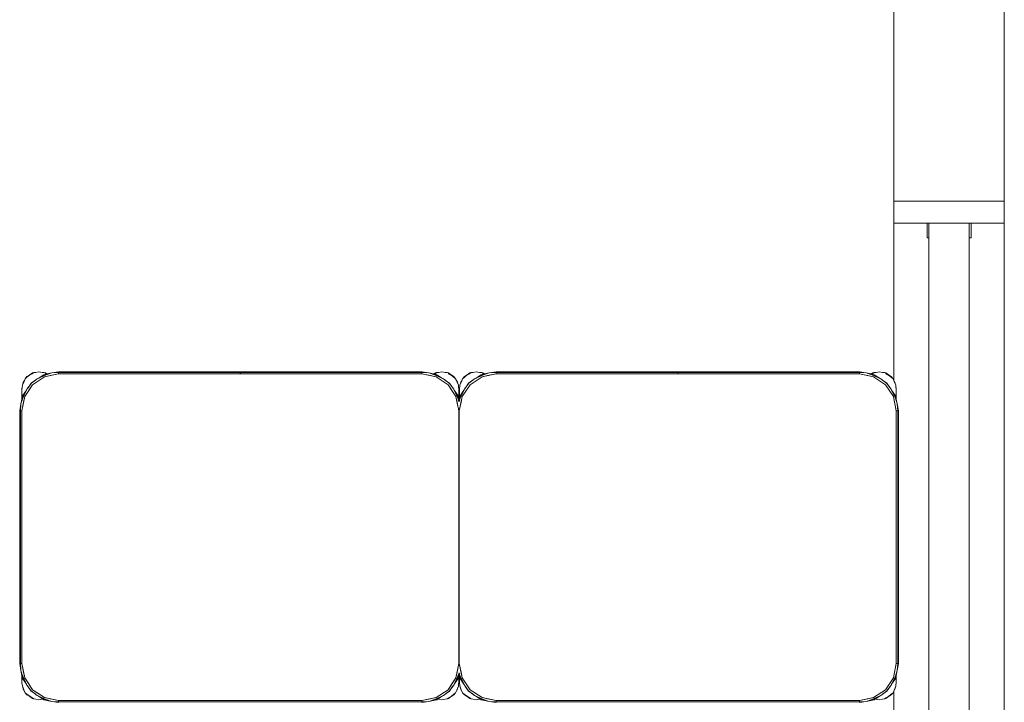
# Model space of a CAD drawing. Header units: millimetres. Extents: x 321 to 585, y -277 to 9.
# Tile 515 of 656: x 338.2 to 340.88, y -114.42 to -112.57. Entities that reach past the tile are written whole.
import ezdxf

# ---------------------------------------------------------------- set-up
doc = ezdxf.new("R2010")
doc.units = ezdxf.units.MM
doc.header["$MEASUREMENT"] = 0
for name, color, linetype, lineweight in [('IFC-Elemento de mobília-Contorno', 152, 'Continuous', 5), ('IFC-Janela-Contorno', 142, 'Continuous', 5), ('IFC-Viga-Contorno', 66, 'Continuous', 5)]:
    doc.layers.add(name, color=color, linetype=linetype, lineweight=lineweight)

msp = doc.modelspace()

# ---------------------------------------------------------------- linework, layer by layer
at = {"layer": 'IFC-Elemento de mobília-Contorno', "color": 7, "lineweight": 5}
for p, q in [((338.227, -113.5317), (338.2341, -113.528)), ((338.2277, -113.5311), (338.2352, -113.5261)), ((338.2341, -113.528), (338.2386, -113.5249)), ((338.2352, -113.5261), (338.2386, -113.5249)), ((338.2386, -113.5249), (338.244, -113.5244)), ((338.244, -113.5244), (338.2528, -113.5227)), ((338.2479, -113.5424), (338.2748, -113.5281)), ((338.2528, -113.5227), (338.2616, -113.5244)), ((338.2616, -113.5244), (338.267, -113.5249)), ((338.266, -113.5307), (338.2748, -113.5281)), ((338.267, -113.5249), (338.2704, -113.5261)), ((338.2683, -113.5362), (338.3065, -113.5286)), ((338.2697, -113.5278), (338.272, -113.5289)), ((338.2704, -113.5261), (338.2738, -113.5284)), ((338.2727, -113.5308), (338.2882, -113.5259)), ((338.2748, -113.5281), (338.2882, -113.5259)), ((338.2832, -113.5333), (338.3065, -113.5286)), ((338.2882, -113.5259), (338.3065, -113.5226)), ((338.2882, -113.5259), (338.3065, -113.5244)), ((338.3065, -113.5226), (338.8004, -113.5226)), ((338.3065, -113.5244), (338.8004, -113.5244)), ((338.3065, -113.5286), (338.3065, -113.5244)), ((338.3065, -113.5286), (338.3065, -113.5265)), ((338.3065, -113.5286), (339.2945, -113.5286)), ((338.8004, -113.5231), (338.8004, -113.5226)), ((338.8004, -113.5244), (338.8004, -113.5231)), ((338.8004, -113.5263), (338.8004, -113.5244)), ((338.8004, -113.5286), (338.8004, -113.5263)), ((338.8006, -113.5231), (338.8006, -113.5226)), ((338.8006, -113.5226), (339.2945, -113.5226)), ((338.8006, -113.5244), (338.8006, -113.5231)), ((338.8006, -113.5244), (339.2945, -113.5244)), ((338.8006, -113.5263), (338.8006, -113.5244)), ((338.8006, -113.5286), (338.8006, -113.5263)), ((339.2945, -113.5226), (339.3129, -113.5259)), ((339.2945, -113.5244), (339.3129, -113.5259)), ((339.2945, -113.5286), (339.2945, -113.5244)), ((339.2945, -113.5286), (339.2945, -113.5265)), ((339.2945, -113.5286), (339.3179, -113.5333)), ((339.2945, -113.5286), (339.3328, -113.5362)), ((339.3129, -113.5259), (339.3284, -113.5308)), ((339.3129, -113.5259), (339.3263, -113.5281)), ((339.3263, -113.5281), (339.3532, -113.5424)), ((339.3263, -113.5281), (339.3351, -113.5307)), ((339.3263, -113.5281), (339.3274, -113.5287)), ((339.3276, -113.5285), (339.3312, -113.5261)), ((339.3286, -113.5288), (339.3301, -113.528)), ((339.3301, -113.528), (339.3346, -113.5249)), ((339.3312, -113.5261), (339.3346, -113.5249)), ((339.3346, -113.5249), (339.34, -113.5244)), ((339.34, -113.5244), (339.3488, -113.5227)), ((339.3488, -113.5227), (339.3576, -113.5244)), ((339.3576, -113.5244), (339.363, -113.5249)), ((339.363, -113.5249), (339.3664, -113.5261)), ((339.3657, -113.5278), (339.3768, -113.5334)), ((339.3664, -113.5261), (339.3739, -113.5311)), ((339.4165, -113.5317), (339.4236, -113.528)), ((339.4172, -113.5311), (339.4247, -113.5261)), ((339.4236, -113.528), (339.4281, -113.5249)), ((339.4247, -113.5261), (339.4281, -113.5249)), ((339.4281, -113.5249), (339.4335, -113.5244)), ((339.4335, -113.5244), (339.4423, -113.5227)), ((339.4374, -113.5424), (339.4643, -113.5281)), ((339.4423, -113.5227), (339.4511, -113.5244)), ((339.4511, -113.5244), (339.4565, -113.5249)), ((339.4555, -113.5307), (339.4643, -113.5281)), ((339.4565, -113.5249), (339.4599, -113.5261)), ((339.4578, -113.5362), (339.4961, -113.5286)), ((339.4592, -113.5278), (339.4615, -113.5289)), ((339.4599, -113.5261), (339.4633, -113.5284)), ((339.4622, -113.5308), (339.4777, -113.5259)), ((339.4643, -113.5281), (339.4777, -113.5259)), ((339.4727, -113.5333), (339.4961, -113.5286)), ((339.4777, -113.5259), (339.4961, -113.5226)), ((339.4777, -113.5259), (339.4961, -113.5244)), ((339.4961, -113.5226), (339.99, -113.5226)), ((339.4961, -113.5244), (339.99, -113.5244)), ((339.4961, -113.5286), (339.4961, -113.5244)), ((339.4961, -113.5286), (339.4961, -113.5265)), ((339.4961, -113.5286), (340.4841, -113.5286)), ((339.99, -113.5231), (339.99, -113.5226)), ((339.99, -113.5244), (339.99, -113.5231)), ((339.99, -113.5263), (339.99, -113.5244)), ((339.99, -113.5286), (339.99, -113.5263)), ((339.9902, -113.5231), (339.9902, -113.5226)), ((339.9902, -113.5226), (340.4841, -113.5226)), ((339.9902, -113.5244), (339.9902, -113.5231)), ((339.9902, -113.5244), (340.4841, -113.5244)), ((339.9902, -113.5263), (339.9902, -113.5244)), ((339.9902, -113.5286), (339.9902, -113.5263)), ((340.4841, -113.5226), (340.5024, -113.5259)), ((340.4841, -113.5244), (340.5024, -113.5259)), ((340.4841, -113.5286), (340.4841, -113.5244)), ((340.4841, -113.5286), (340.4841, -113.5265)), ((340.4841, -113.5286), (340.5074, -113.5333)), ((340.4841, -113.5286), (340.5223, -113.5362)), ((340.5024, -113.5259), (340.5179, -113.5308)), ((340.5024, -113.5259), (340.5158, -113.5281)), ((340.5158, -113.5281), (340.5427, -113.5424)), ((340.5158, -113.5281), (340.5246, -113.5307)), ((340.5158, -113.5281), (340.5169, -113.5287)), ((340.5171, -113.5285), (340.5207, -113.5261)), ((340.5181, -113.5288), (340.5196, -113.528)), ((340.5196, -113.528), (340.5241, -113.5249)), ((340.5207, -113.5261), (340.5241, -113.5249)), ((340.5241, -113.5249), (340.5295, -113.5244)), ((340.5295, -113.5244), (340.5383, -113.5227)), ((340.5383, -113.5227), (340.5471, -113.5244)), ((340.5471, -113.5244), (340.5525, -113.5249)), ((340.5525, -113.5249), (340.5559, -113.5261)), ((340.5552, -113.5278), (340.5663, -113.5334)), ((340.5559, -113.5261), (340.5634, -113.5311)), ((338.2082, -113.5593), (338.2125, -113.5496)), ((338.209, -113.5573), (338.2103, -113.551)), ((338.2103, -113.551), (338.2142, -113.5452)), ((338.2125, -113.5496), (338.2156, -113.5416)), ((338.2156, -113.5416), (338.2203, -113.5361)), ((338.2156, -113.5416), (338.2203, -113.5375)), ((338.2203, -113.5361), (338.2277, -113.5311)), ((338.2203, -113.5375), (338.227, -113.5317)), ((338.2203, -113.57), (338.2324, -113.554)), ((338.2233, -113.5662), (338.2316, -113.5537)), ((338.2316, -113.5537), (338.2436, -113.5457)), ((338.2324, -113.554), (338.2479, -113.5424)), ((338.2358, -113.5579), (338.2683, -113.5362)), ((338.2358, -113.5579), (338.2521, -113.5471)), ((338.2479, -113.5424), (338.2727, -113.5308)), ((338.2504, -113.5411), (338.266, -113.5307)), ((338.2521, -113.5471), (338.2683, -113.5362)), ((338.2683, -113.5362), (338.2832, -113.5333)), ((339.3179, -113.5333), (339.3328, -113.5362)), ((339.3284, -113.5308), (339.3532, -113.5424)), ((339.3328, -113.5362), (339.3653, -113.5579)), ((339.3351, -113.5307), (339.3507, -113.5411)), ((339.3532, -113.5424), (339.3692, -113.5545)), ((339.3532, -113.5424), (339.3572, -113.5455)), ((339.3571, -113.5454), (339.3695, -113.5537)), ((339.3692, -113.5545), (339.3808, -113.57)), ((339.3695, -113.5537), (339.3775, -113.5657)), ((339.3739, -113.5311), (339.3813, -113.5361)), ((339.3768, -113.5334), (339.386, -113.5416)), ((339.3813, -113.5361), (339.386, -113.5416)), ((339.386, -113.5416), (339.3913, -113.551)), ((339.386, -113.5416), (339.3891, -113.5496)), ((339.3891, -113.5496), (339.3934, -113.5593)), ((339.3913, -113.551), (339.3925, -113.5573)), ((339.3977, -113.5593), (339.402, -113.5496)), ((339.3986, -113.5573), (339.3998, -113.551)), ((339.3998, -113.551), (339.4037, -113.5452)), ((339.402, -113.5496), (339.4051, -113.5416)), ((339.4051, -113.5416), (339.4098, -113.5361)), ((339.4051, -113.5416), (339.4098, -113.5375)), ((339.4098, -113.5361), (339.4172, -113.5311)), ((339.4098, -113.5375), (339.4165, -113.5317)), ((339.4098, -113.57), (339.422, -113.554)), ((339.4127, -113.5662), (339.4211, -113.5537)), ((339.4211, -113.5537), (339.4331, -113.5457)), ((339.422, -113.554), (339.4374, -113.5424)), ((339.4253, -113.5579), (339.4578, -113.5362)), ((339.4374, -113.5424), (339.4622, -113.5308)), ((339.4399, -113.5411), (339.4555, -113.5307)), ((339.4578, -113.5362), (339.4727, -113.5333)), ((340.5074, -113.5333), (340.5223, -113.5362)), ((340.5179, -113.5308), (340.5427, -113.5424)), ((340.5223, -113.5362), (340.5548, -113.5579)), ((340.5246, -113.5307), (340.5402, -113.5411)), ((340.5427, -113.5424), (340.5587, -113.5545)), ((340.5427, -113.5424), (340.5467, -113.5455)), ((340.5466, -113.5454), (340.559, -113.5537)), ((340.5587, -113.5545), (340.5703, -113.57)), ((340.559, -113.5537), (340.567, -113.5657)), ((340.5634, -113.5311), (340.5708, -113.5361)), ((340.5663, -113.5334), (340.5755, -113.5416)), ((340.5708, -113.5361), (340.5755, -113.5416)), ((340.5755, -113.5416), (340.5808, -113.551)), ((340.5755, -113.5416), (340.5786, -113.5496)), ((340.5786, -113.5496), (340.5829, -113.5593)), ((340.5808, -113.551), (340.5821, -113.5573)), ((338.2061, -113.5969), (338.2203, -113.57)), ((338.2068, -113.5711), (338.2082, -113.5593)), ((338.2068, -113.5686), (338.2072, -113.5673)), ((338.2068, -113.5686), (338.2072, -113.5673)), ((338.2068, -113.5786), (338.2068, -113.5686)), ((338.2068, -113.5735), (338.2068, -113.5711)), ((338.2068, -113.576), (338.2068, -113.5735)), ((338.2068, -113.5786), (338.2068, -113.576)), ((338.2068, -113.5943), (338.2068, -113.5786)), ((338.2086, -113.5881), (338.219, -113.5725)), ((338.2087, -113.5948), (338.2203, -113.57)), ((338.2142, -113.5904), (338.2358, -113.5579)), ((338.2142, -113.5904), (338.225, -113.5741)), ((338.2203, -113.57), (338.2234, -113.566)), ((338.225, -113.5741), (338.2358, -113.5579)), ((339.3653, -113.5579), (339.3869, -113.5904)), ((339.3653, -113.5579), (339.3761, -113.5741)), ((339.3761, -113.5741), (339.3869, -113.5904)), ((339.3808, -113.57), (339.3924, -113.5948)), ((339.3808, -113.57), (339.395, -113.5969)), ((339.382, -113.5724), (339.3925, -113.5881)), ((339.3934, -113.5593), (339.3948, -113.5711)), ((339.3941, -113.5652), (339.3948, -113.5686)), ((339.3944, -113.5673), (339.3948, -113.5686)), ((339.3944, -113.5673), (339.3948, -113.5686)), ((339.3948, -113.5786), (339.3948, -113.5686)), ((339.3948, -113.596), (339.3948, -113.5686)), ((339.3948, -113.5735), (339.3948, -113.5711)), ((339.3948, -113.576), (339.3948, -113.5735)), ((339.3948, -113.5786), (339.3948, -113.576)), ((339.3948, -113.596), (339.3948, -113.5786)), ((339.3956, -113.5969), (339.4098, -113.57)), ((339.3963, -113.5711), (339.3977, -113.5593)), ((339.3963, -113.5686), (339.3967, -113.5673)), ((339.3963, -113.5686), (339.3967, -113.5673)), ((339.3963, -113.5786), (339.3963, -113.5686)), ((339.3963, -113.5735), (339.3963, -113.5711)), ((339.3963, -113.576), (339.3963, -113.5735)), ((339.3963, -113.5786), (339.3963, -113.576)), ((339.3963, -113.5943), (339.3963, -113.5786)), ((339.3981, -113.5881), (339.4086, -113.5724)), ((339.3982, -113.5948), (339.4098, -113.57)), ((339.4037, -113.5904), (339.4253, -113.5579)), ((339.4098, -113.57), (339.4128, -113.566)), ((340.5548, -113.5579), (340.5764, -113.5904)), ((340.5703, -113.57), (340.5819, -113.5948)), ((340.5703, -113.57), (340.5845, -113.5969)), ((340.5715, -113.5724), (340.582, -113.5881)), ((340.5829, -113.5593), (340.5843, -113.5711)), ((340.5836, -113.5652), (340.5843, -113.5686)), ((340.5839, -113.5673), (340.5843, -113.5686)), ((340.5839, -113.5673), (340.5843, -113.5686)), ((340.5843, -113.5786), (340.5843, -113.5686)), ((340.5843, -113.596), (340.5843, -113.5686)), ((340.5843, -113.5735), (340.5843, -113.5711)), ((340.5843, -113.576), (340.5843, -113.5735)), ((340.5843, -113.5786), (340.5843, -113.576)), ((340.5843, -113.596), (340.5843, -113.5786)), ((338.2038, -113.6103), (338.2087, -113.5948)), ((338.2038, -113.6103), (338.2061, -113.5969)), ((338.2061, -113.5969), (338.2086, -113.5881)), ((338.2065, -113.6286), (338.2142, -113.5904)), ((338.2065, -113.6286), (338.2112, -113.6053)), ((338.2068, -113.591), (338.2068, -113.5848)), ((338.2068, -113.5943), (338.2068, -113.591)), ((338.2112, -113.6053), (338.2142, -113.5904)), ((339.3869, -113.5904), (339.3899, -113.6053)), ((339.3869, -113.5904), (339.3923, -113.6174)), ((339.3899, -113.6053), (339.3923, -113.6173)), ((339.3924, -113.5948), (339.3951, -113.6033)), ((339.3925, -113.5881), (339.395, -113.5969)), ((339.3948, -113.591), (339.3948, -113.5848)), ((339.3948, -113.596), (339.3948, -113.591)), ((339.395, -113.5969), (339.3953, -113.5984)), ((339.3951, -113.6033), (339.3953, -113.604)), ((339.3953, -113.604), (339.3982, -113.5948)), ((339.3953, -113.5984), (339.3956, -113.5969)), ((339.3956, -113.5969), (339.3981, -113.5881)), ((339.3961, -113.6286), (339.4037, -113.5904)), ((339.3961, -113.6286), (339.4007, -113.6053)), ((339.3963, -113.591), (339.3963, -113.5848)), ((339.3963, -113.5943), (339.3963, -113.591)), ((339.4007, -113.6053), (339.4037, -113.5904)), ((340.5764, -113.5904), (340.5794, -113.6053)), ((340.5764, -113.5904), (340.5841, -113.6286)), ((340.5794, -113.6053), (340.5841, -113.6286)), ((340.5819, -113.5948), (340.5868, -113.6103)), ((340.582, -113.5881), (340.5845, -113.5969)), ((340.5843, -113.591), (340.5843, -113.5848)), ((340.5843, -113.596), (340.5843, -113.591)), ((340.5845, -113.5969), (340.5868, -113.6103)), ((338.2005, -113.6286), (338.2038, -113.6103)), ((338.2005, -114.3166), (338.2005, -113.6286)), ((338.2023, -113.6286), (338.2038, -113.6103)), ((338.2023, -114.3166), (338.2023, -113.6286)), ((338.2023, -113.6286), (338.2065, -113.6286)), ((338.2044, -113.6286), (338.2065, -113.6286)), ((338.2065, -114.3166), (338.2065, -113.6286)), ((339.3923, -113.6174), (339.3926, -113.6189)), ((339.3923, -113.6174), (339.3926, -113.6189)), ((339.3926, -113.6189), (339.3945, -113.6286)), ((339.3926, -113.6189), (339.3945, -113.6286)), ((339.3945, -113.6286), (339.3948, -113.6286)), ((339.3945, -114.3166), (339.3945, -113.6286)), ((339.3945, -113.6286), (339.3948, -113.6286)), ((339.3948, -113.6286), (339.3961, -113.6286)), ((339.3948, -113.6286), (339.3961, -113.6286)), ((339.3961, -114.3166), (339.3961, -113.6286)), ((340.5841, -113.6286), (340.5862, -113.6286)), ((340.5841, -114.3166), (340.5841, -113.6286)), ((340.5841, -113.6286), (340.5883, -113.6286)), ((340.5868, -113.6103), (340.5883, -113.6286)), ((340.5868, -113.6103), (340.5901, -113.6286)), ((340.5883, -114.3166), (340.5883, -113.6286)), ((340.5901, -114.3166), (340.5901, -113.6286)), ((338.2005, -114.3166), (338.2038, -114.335)), ((338.2023, -114.3166), (338.2035, -114.3316)), ((338.2023, -114.3166), (338.2065, -114.3166)), ((338.2035, -114.3316), (338.2038, -114.335)), ((338.2044, -114.3166), (338.2065, -114.3166)), ((338.2065, -114.3166), (338.2112, -114.34)), ((338.2065, -114.3166), (338.2142, -114.3549)), ((339.3869, -114.3549), (339.3945, -114.3166)), ((339.3899, -114.34), (339.3945, -114.3166)), ((339.3945, -114.3166), (339.3961, -114.3166)), ((339.3945, -114.3166), (339.3961, -114.3166)), ((339.3948, -114.3166), (339.3961, -114.3166)), ((339.3948, -114.3166), (339.3961, -114.3166)), ((339.3961, -114.3166), (339.4007, -114.34)), ((339.3961, -114.3166), (339.4037, -114.3549)), ((340.5764, -114.3549), (340.5841, -114.3166)), ((340.5794, -114.34), (340.5841, -114.3166)), ((340.5841, -114.3166), (340.5883, -114.3166)), ((340.5841, -114.3166), (340.5862, -114.3166)), ((340.5868, -114.335), (340.5883, -114.3166)), ((340.5868, -114.335), (340.5901, -114.3166)), ((338.2038, -114.335), (338.2049, -114.3384)), ((338.2038, -114.335), (338.2061, -114.3484)), ((338.2049, -114.3384), (338.2068, -114.3445)), ((338.2061, -114.3484), (338.2086, -114.3572)), ((338.2061, -114.3484), (338.2074, -114.3509)), ((338.2068, -114.3445), (338.2087, -114.3505)), ((338.2068, -114.3587), (338.2068, -114.351)), ((338.2068, -114.3527), (338.2068, -114.351)), ((338.2068, -114.3686), (338.2068, -114.3587)), ((338.2068, -114.3612), (338.2068, -114.3587)), ((338.2074, -114.3509), (338.2203, -114.3752)), ((338.2086, -114.3572), (338.219, -114.3728)), ((338.2087, -114.3505), (338.2203, -114.3752)), ((338.2112, -114.34), (338.2142, -114.3549)), ((338.2142, -114.3549), (338.225, -114.3711)), ((338.2142, -114.3549), (338.2358, -114.3874)), ((339.3653, -114.3874), (339.3869, -114.3549)), ((339.3761, -114.3711), (339.3869, -114.3549)), ((339.3808, -114.3752), (339.395, -114.3484)), ((339.3808, -114.3752), (339.3924, -114.3505)), ((339.382, -114.3728), (339.3925, -114.3572)), ((339.3869, -114.3549), (339.3899, -114.34)), ((339.3924, -114.3505), (339.3953, -114.3413)), ((339.3925, -114.3572), (339.395, -114.3484)), ((339.3948, -114.3489), (339.395, -114.3484)), ((339.3948, -114.3587), (339.3948, -114.3493)), ((339.3948, -114.3527), (339.3948, -114.3493)), ((339.3948, -114.3686), (339.3948, -114.3493)), ((339.3948, -114.3613), (339.3948, -114.3587)), ((339.3948, -114.3686), (339.3948, -114.3587)), ((339.395, -114.3484), (339.3953, -114.3469)), ((339.3953, -114.3413), (339.3982, -114.3505)), ((339.3953, -114.3469), (339.3956, -114.3484)), ((339.3956, -114.3484), (339.3981, -114.3572)), ((339.3956, -114.3484), (339.4098, -114.3752)), ((339.3963, -114.3587), (339.3963, -114.351)), ((339.3963, -114.3527), (339.3963, -114.351)), ((339.3963, -114.3686), (339.3963, -114.3587)), ((339.3963, -114.3612), (339.3963, -114.3587)), ((339.3981, -114.3572), (339.4086, -114.3728)), ((339.3982, -114.3505), (339.4098, -114.3752)), ((339.4007, -114.34), (339.4037, -114.3549)), ((339.4037, -114.3549), (339.4253, -114.3874)), ((340.5548, -114.3874), (340.5764, -114.3549)), ((340.5703, -114.3752), (340.5845, -114.3484)), ((340.5703, -114.3752), (340.5819, -114.3505)), ((340.5715, -114.3728), (340.582, -114.3572)), ((340.5764, -114.3549), (340.5794, -114.34)), ((340.5819, -114.3505), (340.5868, -114.335)), ((340.582, -114.3572), (340.5845, -114.3484)), ((340.5843, -114.3489), (340.5845, -114.3484)), ((340.5843, -114.3587), (340.5843, -114.3493)), ((340.5843, -114.3527), (340.5843, -114.3493)), ((340.5843, -114.3686), (340.5843, -114.3493)), ((340.5843, -114.3613), (340.5843, -114.3587)), ((340.5843, -114.3686), (340.5843, -114.3587)), ((340.5845, -114.3484), (340.5868, -114.335)), ((338.2068, -114.3637), (338.2068, -114.3612)), ((338.2068, -114.3662), (338.2068, -114.3637)), ((338.2068, -114.3686), (338.2078, -114.377)), ((338.2078, -114.377), (338.2118, -114.388)), ((338.2092, -114.381), (338.2103, -114.3863)), ((338.2103, -114.3863), (338.2156, -114.3957)), ((338.2203, -114.3752), (338.2319, -114.3907)), ((338.2236, -114.3796), (338.2316, -114.3916)), ((338.225, -114.3711), (338.2358, -114.3874)), ((339.3653, -114.3874), (339.3761, -114.3711)), ((339.3686, -114.3913), (339.3808, -114.3752)), ((339.3695, -114.3916), (339.3779, -114.3791)), ((339.3778, -114.3792), (339.3808, -114.3752)), ((339.388, -114.3912), (339.3913, -114.3863)), ((339.3891, -114.3887), (339.3936, -114.3781)), ((339.3913, -114.3863), (339.3924, -114.3809)), ((339.3936, -114.3781), (339.3948, -114.3662)), ((339.3943, -114.3713), (339.3948, -114.3686)), ((339.3944, -114.3698), (339.3948, -114.3686)), ((339.3944, -114.3698), (339.3948, -114.3686)), ((339.3948, -114.3638), (339.3948, -114.3613)), ((339.3948, -114.3662), (339.3948, -114.3638)), ((339.3963, -114.3637), (339.3963, -114.3612)), ((339.3963, -114.3662), (339.3963, -114.3637)), ((339.3963, -114.3686), (339.3973, -114.377)), ((339.3973, -114.377), (339.4013, -114.388)), ((339.3988, -114.381), (339.3998, -114.3863)), ((339.3998, -114.3863), (339.4051, -114.3957)), ((339.4098, -114.3752), (339.4214, -114.3907)), ((339.4131, -114.3796), (339.4211, -114.3916)), ((340.5582, -114.3913), (340.5703, -114.3752)), ((340.559, -114.3916), (340.5674, -114.3791)), ((340.5673, -114.3792), (340.5703, -114.3752)), ((340.5775, -114.3912), (340.5808, -114.3863)), ((340.5786, -114.3887), (340.5831, -114.3781)), ((340.5808, -114.3863), (340.5819, -114.3809)), ((340.5831, -114.3781), (340.5843, -114.3662)), ((340.5838, -114.3713), (340.5843, -114.3686)), ((340.5839, -114.3698), (340.5843, -114.3686)), ((340.5839, -114.3698), (340.5843, -114.3686)), ((340.5843, -114.3638), (340.5843, -114.3613)), ((340.5843, -114.3662), (340.5843, -114.3638)), ((338.2118, -114.388), (338.2156, -114.3957)), ((338.2156, -114.3957), (338.2198, -114.3998)), ((338.2156, -114.3957), (338.2203, -114.4012)), ((338.2198, -114.3998), (338.2319, -114.4078)), ((338.2203, -114.4012), (338.2277, -114.4062)), ((338.2277, -114.4062), (338.2352, -114.4111)), ((338.2316, -114.3916), (338.244, -114.3999)), ((338.2319, -114.3907), (338.2479, -114.4028)), ((338.2319, -114.4078), (338.2386, -114.4124)), ((338.2352, -114.4111), (338.2386, -114.4124)), ((338.2358, -114.3874), (338.2683, -114.409)), ((338.2358, -114.3874), (338.2521, -114.3982)), ((338.2386, -114.4124), (338.244, -114.4129)), ((338.2439, -114.3998), (338.2479, -114.4028)), ((338.244, -114.4129), (338.2528, -114.4146)), ((338.2479, -114.4028), (338.2727, -114.4145)), ((338.2479, -114.4028), (338.2723, -114.4158)), ((338.2504, -114.4041), (338.266, -114.4146)), ((338.2521, -114.3982), (338.2683, -114.409)), ((338.2528, -114.4146), (338.2616, -114.4129)), ((338.2616, -114.4129), (338.2633, -114.4127)), ((338.2683, -114.409), (338.2832, -114.412)), ((338.2683, -114.409), (338.3065, -114.4166)), ((338.2832, -114.412), (338.3065, -114.4166)), ((339.2945, -114.4166), (339.3328, -114.409)), ((339.2945, -114.4166), (339.3179, -114.412)), ((339.3179, -114.412), (339.3328, -114.409)), ((339.3263, -114.4171), (339.3532, -114.4028)), ((339.3284, -114.4145), (339.3532, -114.4028)), ((339.3328, -114.409), (339.3653, -114.3874)), ((339.3351, -114.4146), (339.3507, -114.4042)), ((339.3379, -114.4127), (339.34, -114.4129)), ((339.34, -114.4129), (339.3488, -114.4146)), ((339.3488, -114.4146), (339.3576, -114.4129)), ((339.3532, -114.4028), (339.3686, -114.3913)), ((339.3575, -114.3996), (339.3695, -114.3916)), ((339.3576, -114.4129), (339.363, -114.4124)), ((339.363, -114.4124), (339.3737, -114.4058)), ((339.363, -114.4124), (339.3664, -114.4111)), ((339.3664, -114.4111), (339.3739, -114.4062)), ((339.3737, -114.4058), (339.3813, -114.3998)), ((339.3739, -114.4062), (339.3813, -114.4012)), ((339.3813, -114.3998), (339.386, -114.3957)), ((339.3813, -114.4012), (339.386, -114.3957)), ((339.386, -114.3957), (339.3891, -114.3887)), ((339.4013, -114.388), (339.4051, -114.3957)), ((339.4051, -114.3957), (339.4093, -114.3998)), ((339.4051, -114.3957), (339.4098, -114.4012)), ((339.4093, -114.3998), (339.4214, -114.4078)), ((339.4098, -114.4012), (339.4172, -114.4062)), ((339.4172, -114.4062), (339.4247, -114.4111)), ((339.4211, -114.3916), (339.4336, -114.3999)), ((339.4214, -114.3907), (339.4374, -114.4028)), ((339.4214, -114.4078), (339.4281, -114.4124)), ((339.4247, -114.4111), (339.4281, -114.4124)), ((339.4253, -114.3874), (339.4578, -114.409)), ((339.4281, -114.4124), (339.4335, -114.4129)), ((339.4334, -114.3998), (339.4374, -114.4028)), ((339.4335, -114.4129), (339.4423, -114.4146)), ((339.4374, -114.4028), (339.4622, -114.4145)), ((339.4374, -114.4028), (339.4618, -114.4158)), ((339.4399, -114.4041), (339.4555, -114.4146)), ((339.4423, -114.4146), (339.4511, -114.4129)), ((339.4511, -114.4129), (339.4528, -114.4127)), ((339.4578, -114.409), (339.4727, -114.412)), ((339.4578, -114.409), (339.4961, -114.4166)), ((339.4727, -114.412), (339.4961, -114.4166)), ((340.4841, -114.4166), (340.5223, -114.409)), ((340.4841, -114.4166), (340.5074, -114.412)), ((340.5074, -114.412), (340.5223, -114.409)), ((340.5158, -114.4171), (340.5427, -114.4028)), ((340.5179, -114.4145), (340.5427, -114.4028)), ((340.5223, -114.409), (340.5548, -114.3874)), ((340.5246, -114.4146), (340.5402, -114.4041)), ((340.5274, -114.4127), (340.5295, -114.4129)), ((340.5295, -114.4129), (340.5383, -114.4146)), ((340.5383, -114.4146), (340.5471, -114.4129)), ((340.5427, -114.4028), (340.5582, -114.3913)), ((340.547, -114.3996), (340.559, -114.3916)), ((340.5471, -114.4129), (340.5525, -114.4124)), ((340.5525, -114.4124), (340.5632, -114.4058)), ((340.5525, -114.4124), (340.5559, -114.4111)), ((340.5559, -114.4111), (340.5634, -114.4062)), ((340.5632, -114.4058), (340.5708, -114.3998)), ((340.5634, -114.4062), (340.5708, -114.4012)), ((340.5708, -114.3998), (340.5755, -114.3957)), ((340.5708, -114.4012), (340.5755, -114.3957)), ((340.5755, -114.3957), (340.5786, -114.3887)), ((338.266, -114.4146), (338.2748, -114.4171)), ((338.2723, -114.4158), (338.2748, -114.4171)), ((338.2727, -114.4145), (338.2882, -114.4194)), ((338.2748, -114.4171), (338.2882, -114.4194)), ((338.2882, -114.4194), (338.3065, -114.4209)), ((338.2882, -114.4194), (338.3065, -114.4226)), ((338.3065, -114.4166), (339.2945, -114.4166)), ((338.3065, -114.4209), (338.3065, -114.4166)), ((338.3065, -114.4188), (338.3065, -114.4166)), ((338.3065, -114.4209), (339.2945, -114.4209)), ((339.2945, -114.4188), (339.2945, -114.4166)), ((339.2945, -114.4209), (339.2945, -114.4166)), ((339.2945, -114.4209), (339.3129, -114.4194)), ((339.2945, -114.4226), (339.3129, -114.4194)), ((339.3129, -114.4194), (339.3284, -114.4145)), ((339.3129, -114.4194), (339.3263, -114.4171)), ((339.3263, -114.4171), (339.3351, -114.4146)), ((339.4555, -114.4146), (339.4643, -114.4171)), ((339.4618, -114.4158), (339.4643, -114.4171)), ((339.4622, -114.4145), (339.4777, -114.4194)), ((339.4643, -114.4171), (339.4777, -114.4194)), ((339.4777, -114.4194), (339.4961, -114.4209)), ((339.4777, -114.4194), (339.4961, -114.4226)), ((339.4961, -114.4166), (340.4841, -114.4166)), ((339.4961, -114.4209), (339.4961, -114.4166)), ((339.4961, -114.4188), (339.4961, -114.4166)), ((339.4961, -114.4209), (340.4841, -114.4209)), ((340.4841, -114.4188), (340.4841, -114.4166)), ((340.4841, -114.4209), (340.4841, -114.4166)), ((340.4841, -114.4209), (340.5024, -114.4194)), ((340.4841, -114.4226), (340.5024, -114.4194)), ((340.5024, -114.4194), (340.5179, -114.4145)), ((340.5024, -114.4194), (340.5158, -114.4171)), ((340.5158, -114.4171), (340.5246, -114.4146))]:
    msp.add_line(p, q, dxfattribs=at)
at = {"layer": 'IFC-Janela-Contorno', "color": 7, "lineweight": 5}
for p, q in [((340.578, -113.0666), (340.578, -113.0585)), ((340.578, -113.0585), (340.6173, -113.0585)), ((340.578, -113.1185), (340.578, -113.0666)), ((340.6173, -113.0585), (340.8781, -113.0585)), ((340.878, -113.0666), (340.878, -113.0585)), ((340.878, -113.1185), (340.878, -113.0666)), ((340.578, -113.1185), (340.8452, -113.1185)), ((340.668, -113.1223), (340.668, -113.1185)), ((340.668, -113.1585), (340.668, -113.1223)), ((340.673, -113.1185), (340.783, -113.1185)), ((340.673, -116.9985), (340.673, -113.1185)), ((340.783, -116.9985), (340.783, -113.1185)), ((340.788, -113.1548), (340.788, -113.1185)), ((340.8452, -113.1185), (340.878, -113.1185)), ((340.788, -113.1585), (340.788, -113.1548)), ((340.668, -113.1585), (340.673, -113.1585)), ((340.783, -113.1585), (340.788, -113.1585))]:
    msp.add_line(p, q, dxfattribs=at)
at = {"layer": 'IFC-Viga-Contorno', "color": 7, "lineweight": 5}
for p, q in [((340.8781, -134.7644), (340.8781, -102.0108)), ((340.5781, -113.0585), (340.5781, -111.5585)), ((340.5781, -113.5463), (340.5781, -113.1185)), ((340.5781, -115.529), (340.5781, -114.3903))]:
    msp.add_line(p, q, dxfattribs=at)

doc.saveas('drawing.dxf')
